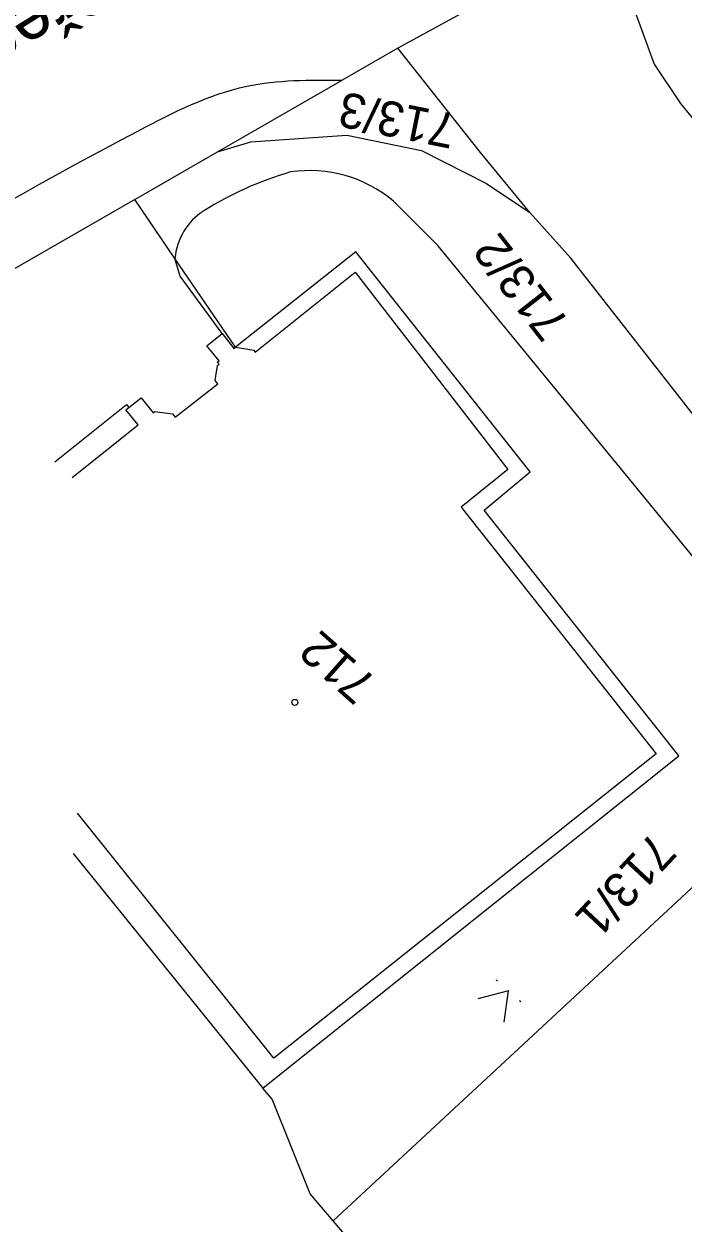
# Model space of a CAD drawing. Extents: x -496688 to -495455, y -1089309 to -1088026.
# Drawn here: x -496620 to -496582.3, y -1088166.7 to -1088098.2 of the extents above; entities that cross this region are included whole.
import ezdxf

# ---------------------------------------------------------------- set-up
doc = ezdxf.new("R2010")
doc.units = 0
for name, color, linetype in [('Vrstva 23', 7, 'Continuous'), ('Vrstva 52', 7, 'Continuous'), ('Vrstva 55', 7, 'Continuous'), ('Vrstva 56', 7, 'Continuous'), ('Vrstva 57', 7, 'Continuous'), ('Vrstva 58', 7, 'Continuous'), ('Vrstva 59', 7, 'Continuous')]:
    doc.layers.add(name, color=color, linetype=linetype)

msp = doc.modelspace()

# ---------------------------------------------------------------- linework, layer by layer
at = {"layer": 'Vrstva 23'}
for p, q in [((-496606.75, -1088116.93), (-496601.02, -1088112.36)), ((-496609.51, -1088116.57), (-496608.64, -1088115.87)), ((-496608.64, -1088115.87), (-496607.94, -1088116.74)), ((-496608.81, -1088117.44), (-496609.51, -1088116.57)), ((-496607.87, -1088116.66), (-496606.83, -1088116.82)), ((-496609.04, -1088118.55), (-496608.89, -1088117.7)), ((-496608.89, -1088117.7), (-496608.81, -1088117.63)), ((-496608.88, -1088118.74), (-496609.04, -1088118.55)), ((-496613.96, -1088120.1), (-496613.26, -1088119.54)), ((-496613.26, -1088119.54), (-496612.57, -1088120.4)), ((-496614.13, -1088120.23), (-496613.96, -1088120.1)), ((-496613.44, -1088121.09), (-496614.13, -1088120.23)), ((-496612.57, -1088120.4), (-496612.48, -1088120.33)), ((-496612.48, -1088120.33), (-496611.46, -1088120.47)), ((-496611.46, -1088120.47), (-496611.31, -1088120.66)), ((-496592.3, -1088123.64), (-496594.98, -1088125.8)), ((-496594.98, -1088125.8), (-496583.83, -1088139.89)), ((-496583.83, -1088139.89), (-496605.68, -1088157.3)), ((-496605.68, -1088157.3), (-496616.9, -1088143.28))]:
    msp.add_line(p, q, dxfattribs=at)
at = {"layer": 'Vrstva 52'}
for p, q in [((-496601.02, -1088112.36), (-496592.3, -1088123.64)), ((-496611.31, -1088120.66), (-496608.88, -1088118.74)), ((-496617.21, -1088124.11), (-496613.44, -1088121.09))]:
    msp.add_line(p, q, dxfattribs=at)
at = {"layer": 'Vrstva 55'}
for p, q in [((-496584.7, -1088091.9), (-496598.59, -1088099.57)), ((-496585.03, -1088097.51), (-496583.94, -1088100.48)), ((-496598.59, -1088099.57), (-496601.77, -1088101.39)), ((-496593.86, -1088105.52), (-496598.59, -1088099.57)), ((-496583.94, -1088100.48), (-496582.43, -1088102.73)), ((-496608.89, -1088105.48), (-496601.77, -1088101.39)), ((-496582.43, -1088102.73), (-496506.73, -1088196.1)), ((-496607, -1088104.91), (-496601.51, -1088104.53)), ((-496601.51, -1088104.53), (-496597.24, -1088105.41)), ((-496608.89, -1088105.48), (-496607, -1088104.91)), ((-496597.24, -1088105.41), (-496593.52, -1088107.29)), ((-496613.63, -1088108.21), (-496608.89, -1088105.48)), ((-496591.05, -1088108.96), (-496593.86, -1088105.52)), ((-496593.52, -1088107.29), (-496591.05, -1088108.96)), ((-496613.63, -1088108.21), (-496641.19, -1088124.04)), ((-496611.33, -1088111.59), (-496613.63, -1088108.21)), ((-496596.3, -1088110.85), (-496598.83, -1088108.3)), ((-496588.7, -1088111.56), (-496591.05, -1088108.96)), ((-496586.65, -1088122.62), (-496596.3, -1088110.85)), ((-496607.87, -1088116.66), (-496611.33, -1088111.59)), ((-496601, -1088111.2), (-496607.87, -1088116.66)), ((-496591.02, -1088123.77), (-496601, -1088111.2)), ((-496569.51, -1088136.14), (-496588.7, -1088111.56)), ((-496572.95, -1088139.33), (-496586.65, -1088122.62)), ((-496593.66, -1088125.97), (-496591.02, -1088123.77)), ((-496582.54, -1088140.01), (-496593.66, -1088125.97)), ((-496602.29, -1088166.59), (-496572.95, -1088139.33)), ((-496605.81, -1088158.61), (-496582.54, -1088140.01)), ((-496617.15, -1088145.59), (-496606.3, -1088159)), ((-496606.3, -1088159), (-496605.81, -1088158.61)), ((-496605.78, -1088159.63), (-496606.3, -1088159)), ((-496603.61, -1088165.05), (-496605.78, -1088159.63)), ((-496602.29, -1088166.59), (-496603.61, -1088165.05)), ((-496588.72, -1088182.44), (-496602.29, -1088166.59))]:
    msp.add_line(p, q, dxfattribs=at)
for centre, radius, start, end in [((-496599.269, -1088125.469), 19.602, 106.14472, 122.08002), ((-496603.649, -1088114.119), 7.556, 50.37227, 98.14849), ((-496607.744, -1088111.893), 3.598, 122.54102, 175.16182)]:
    msp.add_arc(centre, radius, start, end, dxfattribs=at)
at = {"layer": 'Vrstva 56'}
for p, q in [((-496611.04, -1088112.6), (-496611.33, -1088111.59)), ((-496608.64, -1088115.87), (-496611.04, -1088112.6)), ((-496607.94, -1088116.74), (-496607.87, -1088116.66)), ((-496606.83, -1088116.82), (-496606.75, -1088116.93)), ((-496608.91, -1088117.51), (-496608.81, -1088117.44)), ((-496608.81, -1088117.63), (-496608.91, -1088117.51)), ((-496618.2, -1088123.21), (-496614.09, -1088119.93)), ((-496614.09, -1088119.93), (-496613.96, -1088120.1))]:
    msp.add_line(p, q, dxfattribs=at)
for points in [[(-496684.8, -1088133.9), (-496676.82, -1088128.51), (-496666.23, -1088121.92), (-496652.05, -1088114.29), (-496637.39, -1088106.37), (-496623.96, -1088098.59), (-496616.95, -1088093.74), (-496613.61, -1088088.91)], [(-496688.01, -1088148.97), (-496677.67, -1088141.1), (-496669.24, -1088135.59), (-496657.22, -1088129.74), (-496642.78, -1088121.44), (-496613.41, -1088104.28), (-496607.23, -1088101.74), (-496601.77, -1088101.39)]]:
    msp.add_spline(points, degree=3, dxfattribs=at)
at = {"layer": 'Vrstva 58'}
for p, q in [((-496592.903, -1088152.881), (-496592.978, -1088152.815)), ((-496591.554, -1088154.073), (-496591.629, -1088154.007))]:
    msp.add_line(p, q, dxfattribs=at)
msp.add_lwpolyline([(-496592.511, -1088155.23), (-496592.266, -1088153.444), (-496594.009, -1088153.905)], dxfattribs=at)
at = {"layer": 'Vrstva 59'}
msp.add_circle((-496604.477, -1088136.96), 0.175, dxfattribs=at)

# ---------------------------------------------------------------- texts
at = {"layer": 'Vrstva 55'}
msp.add_text('k.ú.Opava Předměstí', height=3, rotation=211.94197, dxfattribs=at).set_placement((-496599.412, -1088083.927))
at = {"layer": 'Vrstva 57'}
for s, rotation, p in [('713/3', 168.59421, (-496595.15, -1088103.364)), ('713/2', 127.97973, (-496588.705, -1088115.254)), ('712', 138.46319, (-496599.704, -1088135.698)), ('713/1', 226.95596, (-496584.009, -1088144.279))]:
    msp.add_text(s, height=2, rotation=rotation, dxfattribs=at).set_placement(p)

doc.saveas('drawing.dxf')
